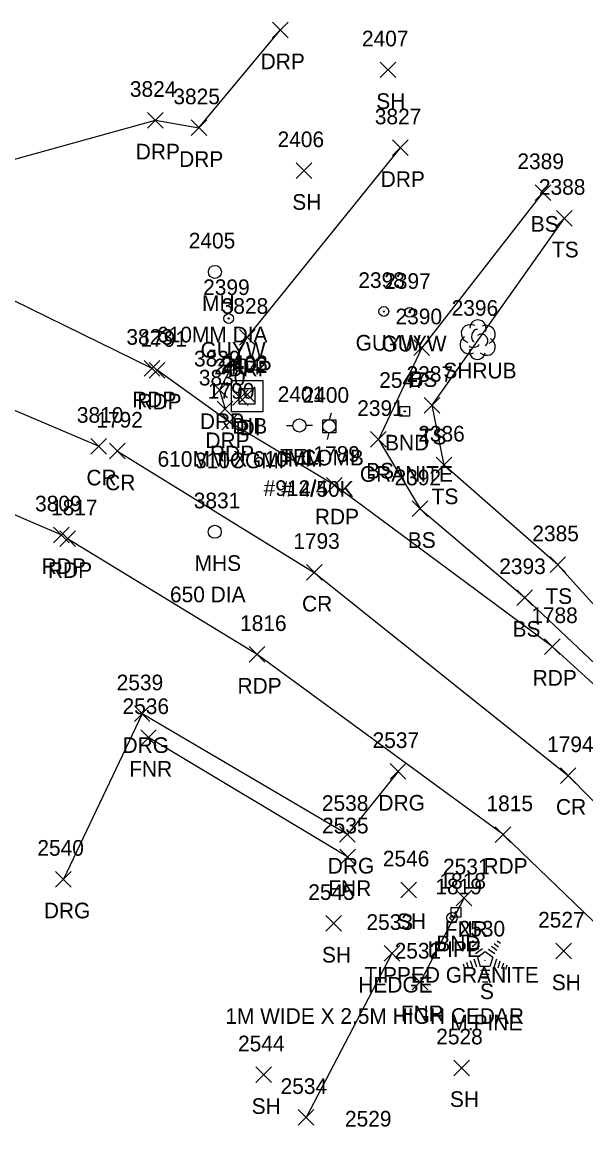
# Model space of a CAD drawing. Extents: x 1634209 to 1639641, y 608564 to 612258.
# Drawn here: x 1638806.6 to 1638878.7, y 611591.6 to 611733.6 of the extents above; entities that cross this region are included whole.
import ezdxf

# ---------------------------------------------------------------- set-up
doc = ezdxf.new("R2010")
doc.units = 0
for name, color, linetype in [('D_A', 7, 'Continuous'), ('D_C', 7, 'Continuous'), ('D_I', 7, 'Continuous'), ('D_TIC', 7, 'Continuous'), ('DS', 7, 'Continuous'), ('L_A', 7, 'Continuous'), ('L_C', 7, 'Continuous'), ('L_I', 7, 'Continuous'), ('L_TIC', 7, 'Continuous'), ('LAHR', 7, 'Continuous'), ('LELB', 7, 'Continuous'), ('LFNC', 7, 'Continuous'), ('LSH', 7, 'Continuous'), ('LTC', 7, 'Continuous'), ('M_A', 7, 'Continuous'), ('M_C', 7, 'Continuous'), ('M_I', 7, 'Continuous'), ('MHBP', 7, 'Continuous'), ('MPIP', 7, 'Continuous'), ('P_A', 7, 'Continuous'), ('P_I', 7, 'Continuous'), ('P_TIC', 7, 'Continuous'), ('PET', 7, 'Continuous'), ('PRC', 7, 'Continuous'), ('R_A', 7, 'Continuous'), ('R_I', 7, 'Continuous'), ('R_TIC', 7, 'Continuous'), ('RDG', 7, 'Continuous'), ('RDP', 7, 'Continuous'), ('U_A', 7, 'Continuous'), ('U_C', 7, 'Continuous'), ('U_I', 7, 'Continuous'), ('UP', 7, 'Continuous'), ('UPGW', 7, 'Continuous'), ('USMH', 7, 'Continuous'), ('UUMH', 7, 'Continuous')]:
    doc.layers.add(name, color=color, linetype=linetype)

msp = doc.modelspace()

# ---------------------------------------------------------------- linework, layer by layer
at = {"layer": 'D_TIC'}
for points in [[(1638833.51, 611684.64), (1638835.51, 611686.64)], [(1638835.51, 611684.64), (1638833.51, 611686.64)], [(1638834.4, 611685.05), (1638836.4, 611687.05)], [(1638836.4, 611685.05), (1638834.4, 611687.05)]]:
    msp.add_lwpolyline(points, dxfattribs=at)
at = {"layer": 'DS'}
for p, q in [((1638833.37, 611687.83), (1638837.37, 611687.83)), ((1638833.37, 611683.83), (1638833.37, 611687.83)), ((1638837.37, 611687.83), (1638837.37, 611683.83)), ((1638834.37, 611684.83), (1638834.37, 611686.83)), ((1638834.37, 611686.83), (1638836.37, 611686.83)), ((1638836.37, 611686.83), (1638836.37, 611684.83)), ((1638836.37, 611684.83), (1638834.37, 611684.83)), ((1638835.37, 611685.83), (1638835.37, 611685.83)), ((1638835.37, 611685.83), (1638835.37, 611685.83)), ((1638837.37, 611683.83), (1638833.37, 611683.83))]:
    msp.add_line(p, q, dxfattribs=at)
at = {"layer": 'L_TIC'}
for points in [[(1638852.4, 611726.54), (1638854.4, 611728.54)], [(1638854.4, 611726.54), (1638852.4, 611728.54)], [(1638841.66, 611713.66), (1638843.66, 611715.66)], [(1638843.66, 611713.66), (1638841.66, 611715.66)], [(1638872.21, 611710.86), (1638874.21, 611712.86)], [(1638874.21, 611710.86), (1638872.21, 611712.86)], [(1638874.95, 611707.58), (1638876.95, 611709.58)], [(1638876.95, 611707.58), (1638874.95, 611709.58)], [(1638856.7, 611691.03), (1638858.7, 611693.03)], [(1638858.7, 611691.03), (1638856.7, 611693.03)], [(1638858.03, 611683.68), (1638860.03, 611685.68)], [(1638860.03, 611683.68), (1638858.03, 611685.68)], [(1638851.16, 611679.32), (1638853.16, 611681.32)], [(1638853.16, 611679.32), (1638851.16, 611681.32)], [(1638859.57, 611676.05), (1638861.57, 611678.05)], [(1638861.57, 611676.05), (1638859.57, 611678.05)], [(1638856.49, 611670.46), (1638858.49, 611672.46)], [(1638858.49, 611670.46), (1638856.49, 611672.46)], [(1638874.11, 611663.31), (1638876.11, 611665.31)], [(1638876.11, 611663.31), (1638874.11, 611665.31)], [(1638869.87, 611659.12), (1638871.87, 611661.12)], [(1638871.87, 611659.12), (1638869.87, 611661.12)], [(1638821.77, 611641.24), (1638823.77, 611643.24)], [(1638823.77, 611641.24), (1638821.77, 611643.24)], [(1638847.22, 611625.99), (1638849.22, 611627.99)], [(1638849.22, 611625.99), (1638847.22, 611627.99)], [(1638855.05, 611621.77), (1638857.05, 611623.77)], [(1638857.05, 611621.77), (1638855.05, 611623.77)], [(1638862.12, 611620.75), (1638864.12, 611622.75)], [(1638864.12, 611620.75), (1638862.12, 611622.75)], [(1638845.46, 611617.49), (1638847.46, 611619.49)], [(1638847.46, 611617.49), (1638845.46, 611619.49)], [(1638852.9, 611613.66), (1638854.9, 611615.66)], [(1638854.9, 611613.66), (1638852.9, 611615.66)], [(1638874.85, 611613.96), (1638876.85, 611615.96)], [(1638876.85, 611613.96), (1638874.85, 611615.96)], [(1638856.5, 611610), (1638858.5, 611612)], [(1638858.5, 611610), (1638856.5, 611612)], [(1638861.82, 611599.04), (1638863.82, 611601.04)], [(1638863.82, 611599.04), (1638861.82, 611601.04)], [(1638836.48, 611598.15), (1638838.48, 611600.15)], [(1638838.48, 611598.15), (1638836.48, 611600.15)], [(1638841.92, 611592.7), (1638843.92, 611594.7)], [(1638843.92, 611592.7), (1638841.92, 611594.7)]]:
    msp.add_lwpolyline(points, dxfattribs=at)
at = {"layer": 'LAHR'}
msp.add_lwpolyline([(1638853.9, 611614.66), (1638842.92, 611593.7)], dxfattribs=at)
at = {"layer": 'LELB'}
for points in [[(1638873.21, 611711.86), (1638857.7, 611692.03), (1638852.16, 611680.32), (1638857.49, 611671.46), (1638870.87, 611660.12), (1638883.74, 611648.02), (1638891.39, 611642.83)], [(1638893.27, 611644.21), (1638875.11, 611664.31), (1638860.57, 611677.05), (1638859.03, 611684.68), (1638875.95, 611708.58)]]:
    msp.add_lwpolyline(points, dxfattribs=at)
at = {"layer": 'LFNC'}
for points in [[(1638848.22, 611626.99), (1638822.77, 611642.24)], [(1638863.12, 611621.75), (1638857.5, 611611)]]:
    msp.add_lwpolyline(points, dxfattribs=at)
at = {"layer": 'LSH'}
msp.add_line((1638864.84, 611693.12), (1638864.84, 611693.12), dxfattribs=at)
msp.add_line((1638864.84, 611693.12), (1638864.84, 611693.12), dxfattribs=at)
msp.add_arc((1638864.89, 611694.55), 1.05, 335.5272, 180.9563, dxfattribs=at)
for centre, major_axis, ratio, start_param, end_param in [((1638864.05, 611693.79), (1.21, -0.51), 0.895232, 1.570796, 4.712389), ((1638865.88, 611693.7), (-1.14, -0.48), 0.949671, 1.570796, 4.712389), ((1638863.76, 611692.41), (0.58, -1.04), 0.959034, 3.141593, 6.283185), ((1638864.63, 611693.58), (-0.208, -0.792), 0.645439, 3.141593, 6.283185), ((1638865.34, 611692.95), (-0.5, 0.667), 0.989748, 3.141593, 6.283185), ((1638865.84, 611692.29), (-1.09, 0.79), 0.841452, 1.570796, 4.712389), ((1638864.84, 611691.62), (0.26, 1.06), 0.942809, 1.570796, 4.712389), ((1638864.39, 611692.37), (-0.625, -0.083), 0.423636, 0, 3.141593)]:
    msp.add_ellipse(centre, major_axis=major_axis, ratio=ratio, start_param=start_param, end_param=end_param, dxfattribs=at)
at = {"layer": 'LTC'}
for p, q in [((1638863.96, 611616.03), (1638864.32, 611616.29)), ((1638864.17, 611615.56), (1638864.7, 611615.95)), ((1638864.38, 611615.1), (1638865.09, 611615.61)), ((1638864.59, 611614.63), (1638865.47, 611615.27)), ((1638866.25, 611615.22), (1638867.06, 611614.64)), ((1638866.62, 611615.57), (1638867.3, 611615.08)), ((1638866.99, 611615.92), (1638867.54, 611615.52)), ((1638867.36, 611616.27), (1638867.78, 611615.97)), ((1638863.91, 611613.74), (1638864.18, 611612.91)), ((1638864.36, 611613.96), (1638864.69, 611612.94)), ((1638864.82, 611614.18), (1638865.83, 611614.91)), ((1638864.82, 611614.18), (1638865.2, 611612.98)), ((1638865.83, 611614.91), (1638866.82, 611614.19)), ((1638866.82, 611614.19), (1638866.43, 611612.98)), ((1638867.26, 611613.92), (1638866.92, 611612.88)), ((1638867.71, 611613.67), (1638867.42, 611612.78)), ((1638863, 611613.31), (1638863.15, 611612.84)), ((1638863.45, 611613.53), (1638863.66, 611612.87)), ((1638866.43, 611612.98), (1638865.2, 611612.98)), ((1638866.4, 611612.48), (1638865.25, 611612.48)), ((1638868.15, 611613.42), (1638867.91, 611612.69)), ((1638868.6, 611613.17), (1638868.41, 611612.59)), ((1638866.31, 611611.98), (1638865.32, 611611.98)), ((1638866.23, 611611.48), (1638865.4, 611611.48)), ((1638866.14, 611610.98), (1638865.47, 611610.98))]:
    msp.add_line(p, q, dxfattribs=at)
at = {"layer": 'MHBP'}
for points in [[(1638854.91, 611684.54), (1638856.16, 611684.54), (1638856.16, 611683.29), (1638854.91, 611683.29)], [(1638861.47, 611620.54), (1638862.72, 611620.54), (1638862.72, 611619.29), (1638861.47, 611619.29)]]:
    msp.add_lwpolyline(points, close=True, dxfattribs=at)
for centre in [(1638855.53, 611683.91), (1638862.1, 611619.92)]:
    msp.add_circle(centre, 0.0833, dxfattribs=at)
at = {"layer": 'MPIP'}
msp.add_lwpolyline([(1638861.93, 611619.21), (1638861.59, 611619.54), (1638861.26, 611619.21), (1638861.59, 611618.88)], close=True, dxfattribs=at)
msp.add_circle((1638861.59, 611619.21), 0.667, dxfattribs=at)
at = {"layer": 'P_TIC'}
for points in [[(1638822.2, 611688.42), (1638824.2, 611690.42)], [(1638824.2, 611688.42), (1638822.2, 611690.42)], [(1638822.86, 611688.16), (1638824.86, 611690.16)], [(1638824.86, 611688.16), (1638822.86, 611690.16)], [(1638832.14, 611681.53), (1638834.14, 611683.53)], [(1638834.14, 611681.53), (1638832.14, 611683.53)], [(1638815.39, 611678.45), (1638817.39, 611680.45)], [(1638817.39, 611678.45), (1638815.39, 611680.45)], [(1638817.79, 611677.83), (1638819.79, 611679.83)], [(1638819.79, 611677.83), (1638817.79, 611679.83)], [(1638845.55, 611673.46), (1638847.55, 611675.46)], [(1638847.55, 611673.46), (1638845.55, 611675.46)], [(1638810.62, 611667.13), (1638812.62, 611669.13)], [(1638812.62, 611667.13), (1638810.62, 611669.13)], [(1638811.43, 611666.63), (1638813.43, 611668.63)], [(1638813.43, 611666.63), (1638811.43, 611668.63)], [(1638842.97, 611662.34), (1638844.97, 611664.34)], [(1638844.97, 611662.34), (1638842.97, 611664.34)], [(1638873.4, 611652.86), (1638875.4, 611654.86)], [(1638875.4, 611652.86), (1638873.4, 611654.86)], [(1638835.66, 611651.85), (1638837.66, 611653.85)], [(1638837.66, 611651.85), (1638835.66, 611653.85)], [(1638875.43, 611636.38), (1638877.43, 611638.38)], [(1638877.43, 611636.38), (1638875.43, 611638.38)], [(1638867.11, 611628.83), (1638869.11, 611630.83)], [(1638869.11, 611628.83), (1638867.11, 611630.83)]]:
    msp.add_lwpolyline(points, dxfattribs=at)
at = {"layer": 'PET'}
for points in [[(1638811.62, 611668.13), (1638782.38, 611680.66), (1638760.27, 611687.76), (1638749.07, 611690.28), (1638736.89, 611691.43), (1638737.26, 611703.38), (1638737.23, 611715.51), (1638749.61, 611712.21), (1638777.65, 611708.37), (1638798.65, 611701.43), (1638823.2, 611689.42)], [(1639148.64, 611331.08), (1639142.07, 611329.18), (1639135.69, 611328.74), (1639125.69, 611331.14), (1639119.17, 611334.87), (1639114.18, 611340.56), (1639098.76, 611361.78), (1639080.31, 611387.33), (1639061.61, 611413.48), (1639039.15, 611444.21), (1639014.33, 611480.36), (1638988.41, 611516.9), (1638963.39, 611551.84), (1638935.46, 611588.7), (1638918.51, 611609.36), (1638899.72, 611630.86), (1638874.4, 611653.86), (1638846.55, 611674.46), (1638833.14, 611682.53), (1638823.86, 611689.16)], [(1639117.36, 611283.37), (1639114.12, 611301.89), (1639095.51, 611328.5), (1639070.51, 611363.26), (1639041.38, 611404.69), (1639011.57, 611446.4), (1638984.33, 611485.14), (1638954.17, 611527.49), (1638934.32, 611554.77), (1638918.88, 611575.58), (1638893.27, 611605.66), (1638868.11, 611629.83), (1638836.66, 611652.85), (1638812.43, 611667.63)]]:
    msp.add_lwpolyline(points, dxfattribs=at)
at = {"layer": 'PRC'}
for points in [[(1638816.39, 611679.45), (1638788.49, 611691.31), (1638764.13, 611698.4), (1638743.25, 611702.57), (1638737.26, 611703.38)], [(1638818.79, 611678.83), (1638843.97, 611663.34), (1638876.43, 611637.38), (1638906.24, 611607.19), (1638934.14, 611573.69), (1638965.3, 611531.42), (1638998.82, 611484.34), (1639033.82, 611434.48), (1639068.01, 611386.3), (1639093.94, 611350.49), (1639111.89, 611325.37), (1639129.22, 611302.76)]]:
    msp.add_lwpolyline(points, dxfattribs=at)
at = {"layer": 'R_TIC'}
for points in [[(1638838.62, 611731.62), (1638840.62, 611733.62)], [(1638840.62, 611731.62), (1638838.62, 611733.62)], [(1638822.65, 611720.09), (1638824.65, 611722.09)], [(1638824.65, 611720.09), (1638822.65, 611722.09)], [(1638828.21, 611719.14), (1638830.21, 611721.14)], [(1638830.21, 611719.14), (1638828.21, 611721.14)], [(1638853.97, 611716.58), (1638855.97, 611718.58)], [(1638855.97, 611716.58), (1638853.97, 611718.58)], [(1638834.39, 611692.37), (1638836.39, 611694.37)], [(1638836.39, 611692.37), (1638834.39, 611694.37)], [(1638830.86, 611685.65), (1638832.86, 611687.65)], [(1638832.86, 611685.65), (1638830.86, 611687.65)], [(1638831.56, 611683.21), (1638833.56, 611685.21)], [(1638833.56, 611683.21), (1638831.56, 611685.21)], [(1638820.96, 611644.27), (1638822.96, 611646.27)], [(1638822.96, 611644.27), (1638820.96, 611646.27)], [(1638853.68, 611636.9), (1638855.68, 611638.9)], [(1638855.68, 611636.9), (1638853.68, 611638.9)], [(1638847.2, 611628.86), (1638849.2, 611630.86)], [(1638849.2, 611628.86), (1638847.2, 611630.86)], [(1638810.9, 611623.14), (1638812.9, 611625.14)], [(1638812.9, 611623.14), (1638810.9, 611625.14)]]:
    msp.add_lwpolyline(points, dxfattribs=at)
at = {"layer": 'RDG'}
msp.add_lwpolyline([(1638854.68, 611637.9), (1638848.2, 611629.86), (1638821.96, 611645.27), (1638811.9, 611624.14)], dxfattribs=at)
at = {"layer": 'RDP'}
for points in [[(1638777.65, 611708.37), (1638823.65, 611721.09), (1638829.21, 611720.14), (1638839.62, 611732.62)], [(1638854.97, 611717.58), (1638835.39, 611693.37), (1638831.86, 611686.65), (1638832.56, 611684.21)]]:
    msp.add_lwpolyline(points, dxfattribs=at)
at = {"layer": 'UP'}
for p, q in [((1638846.14, 611683.66), (1638845.89, 611682.83)), ((1638840.4, 611682.09), (1638841.22, 611682.09)), ((1638842.06, 611682.1), (1638842.06, 611682.1)), ((1638843.72, 611682.1), (1638842.89, 611682.1)), ((1638842.89, 611682.1), (1638842.89, 611682.1)), ((1638843.72, 611682.1), (1638843.72, 611682.1)), ((1638845.06, 611681.16), (1638845.06, 611682.83)), ((1638845.06, 611682.83), (1638846.73, 611682.83)), ((1638845.89, 611682), (1638845.89, 611682)), ((1638846.73, 611682.83), (1638846.73, 611681.16)), ((1638846.73, 611681.16), (1638845.06, 611681.16)), ((1638845.64, 611680.33), (1638845.89, 611681.16))]:
    msp.add_line(p, q, dxfattribs=at)
for centre in [(1638842.06, 611682.1), (1638845.89, 611682)]:
    msp.add_circle(centre, 0.833, dxfattribs=at)
at = {"layer": 'UPGW'}
for centre, radius in [((1638833.03, 611695.77), 0.625), ((1638852.86, 611696.67), 0.625), ((1638852.86, 611696.67), 0.0833), ((1638856.17, 611696.56), 0.625), ((1638856.17, 611696.56), 0.0833), ((1638833.03, 611695.77), 0.0833)]:
    msp.add_circle(centre, radius, dxfattribs=at)
at = {"layer": 'USMH'}
for p, q in [((1638831.25, 611668.52), (1638831.25, 611668.52)), ((1638832.08, 611668.52), (1638832.08, 611668.52))]:
    msp.add_line(p, q, dxfattribs=at)
msp.add_circle((1638831.25, 611668.52), 0.833, dxfattribs=at)
at = {"layer": 'UUMH'}
for p, q in [((1638831.26, 611701.72), (1638831.26, 611701.72)), ((1638832.09, 611701.72), (1638832.09, 611701.72))]:
    msp.add_line(p, q, dxfattribs=at)
msp.add_circle((1638831.26, 611701.72), 0.833, dxfattribs=at)

# ---------------------------------------------------------------- texts
at = {"layer": 'D_A'}
for s, p in [('DIB', (1638833.5, 611681.05)), ('P', (1638833.89, 611680.64)), ('DI', (1638834.43, 611680.83))]:
    msp.add_text(s, height=2, dxfattribs=at).set_placement(p)
at = {"layer": 'D_C'}
for s, p in [('610MM X 610MM', (1638823.93, 611676.83)), ('310CGMP', (1638828.72, 611676.64))]:
    msp.add_text(s, height=2, dxfattribs=at).set_placement(p)
at = {"layer": 'D_I'}
for s, p in [('2404', (1638831.17, 611688.64)), ('2402', (1638832.04, 611688.83)), ('2403', (1638832.06, 611689.05))]:
    msp.add_text(s, height=2, dxfattribs=at).set_placement(p)
at = {"layer": 'L_A'}
for s, p in [('SH', (1638851.89, 611722.54)), ('SH', (1638841.15, 611709.66)), ('BS', (1638871.65, 611706.86)), ('TS', (1638874.36, 611703.58)), ('BS', (1638856.14, 611687.03)), ('SHRUB', (1638860.47, 611688.12)), ('TS', (1638857.44, 611679.68)), ('BS', (1638850.6, 611675.32)), ('TS', (1638858.98, 611672.05)), ('BS', (1638855.93, 611666.46)), ('TS', (1638873.52, 611659.31)), ('BS', (1638869.32, 611655.12)), ('FNR', (1638820.3, 611637.24)), ('FNR', (1638845.76, 611621.99)), ('SH', (1638854.54, 611617.77)), ('FNR', (1638860.65, 611616.75)), ('SH', (1638844.95, 611613.49)), ('HEDGE', (1638849.6, 611609.66)), ('S', (1638865.15, 611608.82)), ('SH', (1638874.34, 611609.96)), ('FNR', (1638855.03, 611606)), ('SH', (1638861.31, 611595.04)), ('SH', (1638835.96, 611594.15))]:
    msp.add_text(s, height=2, dxfattribs=at).set_placement(p)
at = {"layer": 'L_C'}
for s, p in [('1M WIDE X 2.5M HIGH CEDAR', (1638832.59, 611605.66)), ('M.PINE', (1638861.37, 611604.82))]:
    msp.add_text(s, height=2, dxfattribs=at).set_placement(p)
at = {"layer": 'L_I'}
for s, p in [('2407', (1638850.06, 611730.54)), ('2406', (1638839.27, 611717.66)), ('2389', (1638869.94, 611714.86)), ('2388', (1638872.69, 611711.58)), ('2396', (1638861.53, 611696.12)), ('2390', (1638854.36, 611695.03)), ('2387', (1638855.77, 611687.68)), ('2391', (1638849.46, 611683.32)), ('2386', (1638857.26, 611680.05)), ('2392', (1638854.23, 611674.46)), ('2385', (1638871.85, 611667.31)), ('2393', (1638867.62, 611663.12)), ('2536', (1638819.45, 611645.24)), ('2535', (1638844.96, 611629.99)), ('2546', (1638852.73, 611625.77)), ('2531', (1638860.43, 611624.75)), ('2545', (1638843.2, 611621.49)), ('2533', (1638850.64, 611617.66)), ('2527', (1638872.59, 611617.96)), ('2530', (1638862.42, 611616.82)), ('2532', (1638854.24, 611614)), ('2544', (1638834.22, 611602.15)), ('2528', (1638859.56, 611603.04)), ('2534', (1638839.66, 611596.7)), ('2529', (1638847.89, 611592.54))]:
    msp.add_text(s, height=2, dxfattribs=at).set_placement(p)
at = {"layer": 'LTC'}
msp.add_text('.', height=1.04, rotation=270, dxfattribs=at).set_placement((1638865.71, 611613.93))
at = {"layer": 'M_A'}
for s, p in [('BND', (1638853.02, 611678.91)), ('BND', (1638859.58, 611614.92)), ('IPIPE', (1638858.43, 611614.21))]:
    msp.add_text(s, height=2, dxfattribs=at).set_placement(p)
at = {"layer": 'M_C'}
for s, p in [('GRANITE', (1638849.8, 611674.91)), ('TIPPED GRANITE', (1638850.38, 611610.92))]:
    msp.add_text(s, height=2, dxfattribs=at).set_placement(p)
at = {"layer": 'M_I'}
for s, p in [('2547', (1638852.27, 611686.91)), ('1819', (1638859.46, 611622.21)), ('1818', (1638859.97, 611622.92))]:
    msp.add_text(s, height=2, dxfattribs=at).set_placement(p)
at = {"layer": 'P_A'}
for s, p in [('RDP', (1638820.69, 611684.42)), ('RDP', (1638821.35, 611684.16)), ('RDP', (1638830.63, 611677.53)), ('CR', (1638814.83, 611674.45)), ('CR', (1638817.23, 611673.83)), ('RDP', (1638844.04, 611669.46)), ('RDP', (1638809.11, 611663.13)), ('RDP', (1638809.91, 611662.63)), ('CR', (1638842.4, 611658.34)), ('RDP', (1638871.89, 611648.86)), ('RDP', (1638834.15, 611647.85)), ('CR', (1638874.87, 611632.38)), ('RDP', (1638865.6, 611624.83))]:
    msp.add_text(s, height=2, dxfattribs=at).set_placement(p)
at = {"layer": 'P_I'}
for s, p in [('3823', (1638819.94, 611692.42)), ('1791', (1638821.73, 611692.16)), ('1790', (1638830.36, 611685.53)), ('3810', (1638813.61, 611682.45)), ('1792', (1638816.1, 611681.83)), ('1789', (1638843.85, 611677.46)), ('3809', (1638808.27, 611671.13)), ('1817', (1638810.3, 611670.63)), ('1793', (1638841.28, 611666.34)), ('1816', (1638834.48, 611655.85)), ('1788', (1638871.71, 611656.86)), ('1794', (1638873.74, 611640.38)), ('1815', (1638865.99, 611632.83))]:
    msp.add_text(s, height=2, dxfattribs=at).set_placement(p)
at = {"layer": 'R_A'}
for s, p in [('DRP', (1638837.11, 611727.62)), ('DRP', (1638821.14, 611716.09)), ('DRP', (1638826.69, 611715.14)), ('DRP', (1638852.46, 611712.58)), ('DRP', (1638832.88, 611688.37)), ('DRP', (1638829.34, 611681.65)), ('DRP', (1638830.05, 611679.21)), ('DRG', (1638819.45, 611640.27)), ('DRG', (1638852.17, 611632.9)), ('DRG', (1638845.69, 611624.86)), ('DRG', (1638809.39, 611619.14))]:
    msp.add_text(s, height=2, dxfattribs=at).set_placement(p)
at = {"layer": 'R_I'}
for s, p in [('3824', (1638820.39, 611724.09)), ('3825', (1638825.95, 611723.14)), ('3827', (1638851.71, 611720.58)), ('3828', (1638832.13, 611696.37)), ('3829', (1638828.59, 611689.65)), ('3830', (1638829.21, 611687.21)), ('2539', (1638818.7, 611648.27)), ('2537', (1638851.42, 611640.9)), ('2538', (1638844.94, 611632.86)), ('2540', (1638808.56, 611627.14))]:
    msp.add_text(s, height=2, dxfattribs=at).set_placement(p)
at = {"layer": 'U_A'}
for s, p in [('MH', (1638829.62, 611696.72)), ('GUYW', (1638849.26, 611691.67)), ('GUYW', (1638852.56, 611691.56)), ('GUYW', (1638829.43, 611690.77)), ('TEL', (1638839.62, 611677.1)), ('COMB', (1638842.28, 611677)), ('MHS', (1638828.67, 611663.52))]:
    msp.add_text(s, height=2, dxfattribs=at).set_placement(p)
at = {"layer": 'U_C'}
for s, p in [('610MM DIA', (1638823.86, 611692.72)), ('#912/4', (1638837.49, 611673.1)), ('# 4/50K', (1638839.78, 611673)), ('650 DIA', (1638825.52, 611659.52))]:
    msp.add_text(s, height=2, dxfattribs=at).set_placement(p)
at = {"layer": 'U_I'}
for s, p in [('2405', (1638827.92, 611704.72)), ('2398', (1638849.6, 611699.67)), ('2399', (1638829.76, 611698.77)), ('2397', (1638852.91, 611699.56)), ('2401', (1638839.29, 611685.1)), ('2400', (1638842.47, 611685)), ('3831', (1638828.56, 611671.52))]:
    msp.add_text(s, height=2, dxfattribs=at).set_placement(p)

doc.saveas('drawing.dxf')
